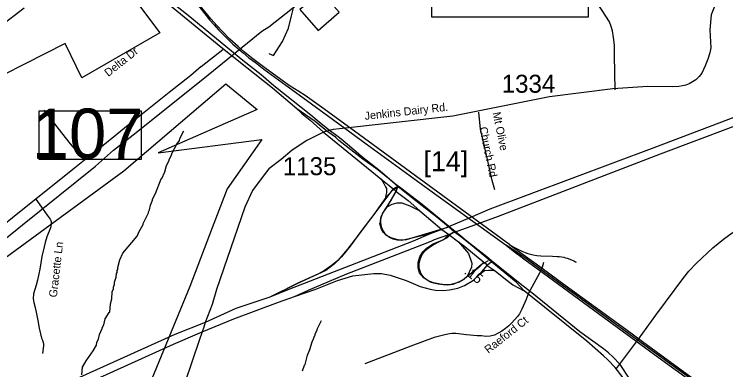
# Model space of a CAD drawing. Extents: x 1268485 to 1426702, y 514839 to 616766.
# Drawn here: x 1330964 to 1336797, y 561930 to 564846 of the extents above; entities that cross this region are included whole.
import ezdxf

# ---------------------------------------------------------------- set-up
doc = ezdxf.new("R2010")
doc.units = 0
for name, color, linetype in [('Old_Level_10', 7, 'Continuous'), ('Old_Level_11', 7, 'Continuous'), ('Old_Level_17', 7, 'Continuous'), ('Old_Level_27', 7, 'Continuous'), ('Old_Level_29', 7, 'Continuous'), ('Old_Level_3', 7, 'Continuous'), ('Old_Level_31', 7, 'Continuous'), ('Old_Level_32', 7, 'Continuous'), ('Old_Level_35', 7, 'Continuous'), ('Old_Level_44', 7, 'Continuous'), ('Old_Level_47', 7, 'Continuous'), ('Old_Level_48', 7, 'Continuous'), ('Old_Level_49', 7, 'Continuous'), ('Old_Level_5', 7, 'Continuous'), ('Old_Level_50', 7, 'Continuous'), ('Old_Level_56', 7, 'Continuous'), ('Old_Level_62', 7, 'Continuous'), ('Old_Level_8', 7, 'Continuous')]:
    doc.layers.add(name, color=color, linetype=linetype)

msp = doc.modelspace()

# ---------------------------------------------------------------- linework, layer by layer
at = {"layer": 'Old_Level_10'}
msp.add_line((1335027.295, 564050.236), (1335027.295, 564050.236), dxfattribs=at)
at = {"layer": 'Old_Level_27'}
for p, q in [((1334698.731, 563175.073), (1334523.371, 563101.652)), ((1334470.585, 563081.058), (1334373.94, 563045.092)), ((1334523.371, 563101.652), (1334470.585, 563081.058)), ((1334573.474, 563059.568), (1334769.412, 563129.408)), ((1334526.95, 563038.974), (1334573.474, 563059.568))]:
    msp.add_line(p, q, dxfattribs=at)
for points in [[(1334769.412, 563129.408), (1334933.412, 563188.45), (1336263.367, 563699.745), (1337134.743, 564029.274), (1337960.892, 564348.903), (1338182.797, 564433.622), (1338485.049, 564544.491)], [(1338187.855, 564507.049), (1337967.754, 564419.857), (1337584.907, 564277.131), (1337116.162, 564095.09), (1336208.234, 563749.954), (1334861.826, 563246.329), (1334698.731, 563175.073)], [(1334373.94, 563045.092), (1334234.177, 562985.607), (1333206.034, 562585.284), (1333060.497, 562525.811)], [(1333262.26, 562530.622), (1333406.843, 562594.931), (1333689.583, 562715.51), (1334269.279, 562939.587), (1334382.905, 562983.46), (1334410.64, 562996.891), (1334526.95, 563038.974)], [(1332505.913, 562241.347), (1332763.236, 562346.584), (1333130.02, 562483.05), (1333262.26, 562530.622)], [(1333060.497, 562525.811), (1332780.575, 562432.252), (1332529.311, 562317.965)], [(1332529.311, 562317.965), (1332282.077, 562218.623), (1331498.337, 561867.398), (1330986.441, 561639.496), (1329637.812, 561021.725), (1328307.743, 560413.228), (1328067.75, 560307.678)], [(1328078.511, 560272.136), (1328383.077, 560412.151), (1329644.484, 560942.191), (1331147.679, 561630.728), (1332269.072, 562138.377), (1332505.913, 562241.347)]]:
    msp.add_lwpolyline(points, dxfattribs=at)
at = {"layer": 'Old_Level_29'}
for p, q in [((1333500.779, 563878.298), (1333969.745, 563494.464)), ((1334071.173, 563413.965), (1334096.44, 563392.842)), ((1334290.358, 563233.972), (1334470.585, 563081.058)), ((1334470.585, 563081.058), (1334526.95, 563038.974)), ((1334526.95, 563038.974), (1334606.247, 562979.728)), ((1334841.614, 562786.195), (1334906.184, 562741.064))]:
    msp.add_line(p, q, dxfattribs=at)
for points in [[(1333280.142, 564070.548), (1333081.841, 564240.403), (1332871.606, 564405.234), (1332657.034, 564576.571), (1332388.279, 564797.792), (1332236.562, 564920.547), (1332113.02, 565020.313), (1332060.956, 565071.488), (1332016.816, 565111.062)], [(1333527.228, 563887.121), (1333432.206, 563966.532), (1333280.142, 564070.548)], [(1333280.142, 564070.548), (1333307.795, 564043.981), (1333321.686, 564032.07), (1333389.103, 563977.316), (1333500.779, 563878.298)], [(1334110.167, 563432.835), (1334045.031, 563487.889), (1333943.93, 563570.264), (1333821.112, 563657.714), (1333747.641, 563715.556), (1333626.169, 563810.652), (1333597.761, 563836.142), (1333527.228, 563887.121)], [(1333969.745, 563494.464), (1334038.87, 563440.276), (1334071.173, 563413.965)], [(1334523.371, 563101.652), (1334427.639, 563182.236), (1334309.54, 563273.566), (1334139.868, 563407.305), (1334110.167, 563432.835)], [(1334096.44, 563392.842), (1334192.654, 563316.87), (1334290.358, 563233.972)], [(1334573.474, 563059.568), (1334547.528, 563080.162), (1334523.371, 563101.652)], [(1334878.883, 562813.21), (1334797.147, 562880.491), (1334704.099, 562956.599), (1334632.524, 563015.695), (1334573.474, 563059.568)], [(1334606.247, 562979.728), (1334657.576, 562941.377), (1334813.942, 562810.812)], [(1334813.942, 562810.812), (1334826.619, 562799.961), (1334841.614, 562786.195)], [(1335144.537, 562577.903), (1335079.769, 562647.851), (1334878.883, 562813.21)], [(1334906.184, 562741.064), (1334977.928, 562684.65), (1335050.697, 562626.185), (1335144.537, 562577.903)], [(1336714.644, 559927.283), (1336702.836, 560015.913), (1336695.612, 560121.464), (1336693.806, 560227.377), (1336682.352, 560562.834), (1336684.52, 560619.223), (1336664.909, 560746.821), (1336652.267, 560807.188), (1336623.371, 560883.098), (1336605.31, 560924.668), (1336573.985, 561000.285), (1336456.949, 561173.792), (1336413.602, 561230.181), (1336376.758, 561275.727), (1336288.202, 561394.946), (1336233.713, 561488.923), (1336040.82, 561753.519), (1335890.14, 561947.827), (1335831.587, 562011.236), (1335794.229, 562044.004), (1335657.201, 562164.51), (1335144.537, 562577.903)]]:
    msp.add_lwpolyline(points, dxfattribs=at)
at = {"layer": 'Old_Level_3'}
for p, q in [((1333463.358, 563960.853), (1333394.461, 564016.627)), ((1333533.896, 563903.438), (1333463.358, 563960.853)), ((1333630.681, 563831.26), (1333533.896, 563903.438)), ((1333660.208, 563808.294), (1333630.681, 563831.26)), ((1333768.476, 563718.071), (1333660.208, 563808.294)), ((1334082.615, 563457.245), (1333964.505, 563558.13)), ((1334133.468, 563417.875), (1334082.615, 563457.245)), ((1334307.352, 563284.181), (1334133.468, 563417.875)), ((1334464.012, 563156.228), (1334307.352, 563284.181)), ((1334524.708, 563107.836), (1334464.012, 563156.228)), ((1334544.393, 563090.612), (1334524.708, 563107.836)), ((1334564.898, 563074.207), (1334544.393, 563090.612)), ((1334625.593, 563024.995), (1334564.898, 563074.207)), ((1334678.087, 562981.524), (1334625.593, 563024.995)), ((1334838.027, 562856.032), (1334678.087, 562981.524)), ((1334877.397, 562823.224), (1334838.027, 562856.032)), ((1335111.157, 562633.755), (1334877.397, 562823.224)), ((1335207.121, 562559.937), (1335111.157, 562633.755)), ((1335600.821, 562240.876), (1335207.121, 562559.937))]:
    msp.add_line(p, q, dxfattribs=at)
for points in [[(1332389.705, 564835.195), (1332248.629, 564946.743), (1332161.687, 565018.101), (1332081.307, 565091.92), (1332027.173, 565155.076)], [(1332987.637, 564347.991), (1332838.359, 564466.921), (1332389.705, 564835.195)], [(1333394.461, 564016.627), (1333091.804, 564259.408), (1332987.637, 564347.991)], [(1333964.505, 563558.13), (1333811.126, 563679.521), (1333768.476, 563718.071)], [(1335931.365, 561973.488), (1335872.31, 562036.644), (1335835.401, 562069.452), (1335796.031, 562100.62), (1335600.821, 562240.876)], [(1336224.179, 561559.283), (1336010.105, 561853.737), (1335931.365, 561973.488)]]:
    msp.add_lwpolyline(points, dxfattribs=at)
at = {"layer": 'Old_Level_31'}
for p, q in [((1336265.606, 563699.486), (1336265.606, 563699.486)), ((1334874.297, 563247.893), (1334874.297, 563247.893)), ((1334711.995, 563149.412), (1334711.995, 563149.412)), ((1334485.866, 563067.876), (1334485.866, 563067.876)), ((1333556.365, 562669.685), (1333556.365, 562669.685)), ((1332517.454, 562279.705), (1332517.454, 562279.705))]:
    msp.add_line(p, q, dxfattribs=at)
for points in [[(1334388.8, 565265.159), (1335670.028, 565265.159), (1335670.028, 564821.844), (1334388.8, 564821.844), (1334388.8, 565265.159)], [(1331168.341, 564053.077), (1332003.904, 564053.077), (1332003.904, 563653.083), (1331168.341, 563653.083), (1331168.341, 564053.077)]]:
    msp.add_lwpolyline(points, dxfattribs=at)
at = {"layer": 'Old_Level_32'}
for points in [[(1336710.059, 564923.379), (1336677.549, 564839.474), (1336666.712, 564716.572), (1336674.328, 564570.125), (1336665.481, 564528.283), (1336650.232, 564476.564), (1336629.142, 564422.963), (1336599.731, 564363.526), (1336579.125, 564333.926), (1336552.563, 564306.647), (1336497.714, 564275.736), (1336469.469, 564264.298), (1336441.31, 564257.062), (1336413.227, 564253.626), (1336361.146, 564250.872), (1336157.092, 564253.18), (1335870.556, 564233.537), (1335352.14, 564168.916), (1334559.153, 564009.638), (1333630.074, 563906.668), (1333577.913, 563899.914), (1333527.228, 563887.121)], [(1333500.779, 563878.298), (1333363.633, 563809.672), (1333243.141, 563731.242), (1333152.036, 563653.793), (1333051.345, 563578.569), (1333012.153, 563527.1), (1332918.526, 563400.14), (1332855.54, 563263.341), (1332622.356, 562587.323), (1332587.678, 562463.7), (1332529.311, 562317.965)], [(1333527.228, 563887.121), (1333516.646, 563883.039), (1333500.779, 563878.298)], [(1332529.311, 562317.965), (1332517.238, 562279.567), (1332505.913, 562241.347)], [(1332505.913, 562241.347), (1332479.309, 562168.74), (1332365.521, 561831.705), (1332313.504, 561647.354), (1332250.65, 561367.575), (1332116.861, 560646.046), (1332085.315, 560523.29), (1332029.232, 560215.521), (1331974.157, 559858.521), (1331917.551, 559577.396), (1331912.716, 559489.759), (1331885.248, 559375.515), (1331849.166, 559215.069), (1331767.35, 558775.642)]]:
    msp.add_lwpolyline(points, dxfattribs=at)
at = {"layer": 'Old_Level_35'}
msp.add_line((1332497.541, 564415.652), (1332673.475, 564556.112), dxfattribs=at)
for points in [[(1333238.394, 564832.061), (1333279.302, 564999.998), (1333343.483, 565255.698), (1333380.29, 565398.62)], [(1335891.768, 564225.671), (1335884.898, 564506.9), (1335883.873, 564592.304), (1335877.619, 564653.768), (1335867.469, 564710.516), (1335857.524, 564746.041), (1335843.17, 564782.438), (1335784.013, 564875.122), (1335737.363, 564948.582), (1335705.58, 565000.05), (1335698.916, 565016.197), (1335693.482, 565039.42), (1335673.387, 565159.016)], [(1333050.361, 564524.893), (1333088.706, 564506.079), (1333164.267, 564622.292), (1333211.532, 564730.867), (1333238.394, 564832.061)], [(1332497.541, 564415.652), (1332410.906, 564344.242), (1332235.587, 564204.499), (1332029.714, 564039.176), (1331898.481, 563934.958), (1331807.13, 563862.421), (1331679.485, 563759.331), (1331656.212, 563740.825), (1331540.87, 563649.115)], [(1331540.87, 563649.115), (1331426.656, 563782.963), (1331355.605, 563872.058), (1331209.506, 564058.246)], [(1334903.109, 563404.898), (1334880.963, 563483.177), (1334842.721, 563653.268), (1334787.46, 563901.739), (1334771.978, 564041.892)], [(1331540.87, 563649.115), (1331443.265, 563571.145), (1331141.839, 563330.003)], [(1334108.635, 563425.25), (1334058.397, 563398.439), (1334011.543, 563342.357), (1333917.526, 563211.381), (1333793.47, 563045.954), (1333696.89, 562918.259), (1333615.997, 562825.934), (1333561.966, 562780.925), (1333506.909, 562743.759), (1333459.542, 562716.795), (1333289.862, 562641.233), (1333110.339, 562550.703)], [(1334515.663, 563097.115), (1334177.122, 562994.999), (1334139.393, 562992.026), (1334104.636, 562993.769), (1334071.623, 563000.946), (1334040.968, 563013.556), (1334011.645, 563036.932), (1333990.627, 563065.127), (1333977.504, 563093.321), (1333971.455, 563119.671), (1333967.867, 563152.633), (1333972.788, 563184.98), (1333984.168, 563209.023), (1334004.468, 563243.727), (1334051.015, 563315.24), (1334108.635, 563425.25)], [(1331141.839, 563330.003), (1330980.77, 563201.692), (1330709.384, 562981.312)], [(1331141.839, 563330.003), (1331233.497, 563198.513), (1331258.513, 563164.629), (1331265.383, 563154.94), (1331268.356, 563145.149), (1331267.638, 563123.669), (1331261.794, 563092.604), (1331232.472, 563019.042), (1331217.708, 562973.213), (1331209.301, 562939.174), (1331190.334, 562858.178), (1331174.545, 562755.806), (1331167.163, 562715.872), (1331153.732, 562663.379), (1331142.966, 562623.086), (1331132.714, 562588.637), (1331123.487, 562551.626), (1331120.411, 562512.101), (1331126.05, 562481.805), (1331136.405, 562439.615), (1331147.17, 562387.122), (1331157.833, 562334.629), (1331167.47, 562271.935), (1331187.873, 562189.914)], [(1336224.772, 562376.921), (1336302.897, 562484.368), (1336453.918, 562687.523), (1336495.646, 562737.505), (1336556.034, 562803.122), (1336690.548, 562930.459), (1336778.926, 563001.048), (1336850.796, 563053.131), (1336930.049, 563105.266), (1337002.842, 563148.993), (1337125.771, 563217.737)], [(1334850.001, 562822.55), (1334794.637, 562792.305), (1334697.544, 562709.618), (1334644.128, 562666.455), (1334610.602, 562647.231), (1334576.974, 562636.415), (1334545.703, 562629.545), (1334513.51, 562625.7), (1334483.47, 562625.085), (1334439.794, 562630.416), (1334404.422, 562638.875), (1334376.74, 562647.231), (1334349.263, 562664.353), (1334327.63, 562681.424), (1334313.892, 562698.186), (1334300.974, 562717.358), (1334291.644, 562738.991), (1334284.364, 562764.265), (1334283.237, 562792.305), (1334286.21, 562814.502), (1334291.029, 562833.675), (1334298.923, 562855.871), (1334310.919, 562877.453), (1334333.577, 562906.878), (1334357.671, 562926.614), (1334397.758, 562954.194), (1334449.329, 562981.21), (1334516.483, 563014.171), (1334558.519, 563059.385)], [(1335302.858, 562810.452), (1335295.579, 562779.182), (1335282.66, 562750.577), (1335269.537, 562721.87), (1335223.298, 562637.491), (1335176.854, 562553.112)], [(1335176.854, 562553.112), (1335161.27, 562507.334), (1335124.873, 562427.569), (1335107.033, 562389.634), (1335090.424, 562365.643), (1335042.339, 562314.995), (1335017.733, 562290.184), (1334991.384, 562267.116), (1334962.779, 562246.816), (1334932.226, 562229.54), (1334900.751, 562214.622), (1334865.379, 562205.241), (1334831.033, 562203.14), (1334795.662, 562206.676), (1334760.598, 562207.958), (1334672.836, 562217.493), (1334585.176, 562227.131), (1334550.727, 562226.054), (1334519.457, 562221.85), (1334483.162, 562214.622), (1334405.96, 562193.758), (1334311.124, 562159.053), (1334216.082, 562124.4), (1333839.401, 561977.12)], [(1335901.918, 561939.648), (1336082.774, 562181.712), (1336224.772, 562376.921)], [(1331187.873, 562189.914), (1331196.075, 562172.792), (1331202.124, 562152.235), (1331203.252, 562139.112), (1331204.277, 562127.321), (1331195.46, 562062.525)]]:
    msp.add_lwpolyline(points, dxfattribs=at)
at = {"layer": 'Old_Level_44'}
for points in [[(1332225.231, 565231.759), (1332450.276, 564943.917), (1332485.853, 564899.574), (1332537.628, 564834.368), (1332565.618, 564799.817), (1332603.142, 564757.627), (1332638.719, 564717.949), (1332714.486, 564640.799), (1332756.419, 564601.121), (1332807.272, 564556.368), (1332840.798, 564528.686), (1332888.78, 564489.368), (1332941.273, 564449.023), (1333011.093, 564396.274), (1333191.232, 564264.476), (1333300.422, 564183.328), (1333673.924, 563910.557), (1333849.551, 563782.296), (1334390.786, 563388.494), (1334724.714, 563147.25), (1334958.166, 562979.107), (1334997.023, 562950.708)], [(1335028.293, 562955.066), (1334365.668, 563438.732), (1333794.598, 563856.525), (1333602.464, 563996.628), (1333501.27, 564070.497), (1333349.532, 564180.047), (1333297.551, 564212.445), (1333227.218, 564256.121), (1333168.676, 564296.516), (1333029.958, 564397.709), (1332909.49, 564488.701), (1332851.973, 564535.607), (1332798.865, 564580.359), (1332732.223, 564641.516), (1332667.836, 564705.954), (1332626.723, 564749.271), (1332575.46, 564808.941), (1332489.646, 564915.209), (1332349.903, 565093.861)], [(1335028.293, 562955.066), (1335067.971, 562924.513), (1335291.478, 562762.88), (1335481.458, 562623.701), (1335978.095, 562261.63), (1336114.044, 562161.104), (1336409.832, 561945.235), (1336882.374, 561601.107), (1337315.342, 561284.044), (1337613.282, 561066.177), (1337832.893, 560903.878), (1338005.752, 560756.395)], [(1335028.293, 562955.066), (1335060.999, 562935.124), (1335080.479, 562924.871), (1335103.035, 562912.927), (1335126.718, 562902.06), (1335152.657, 562891.807), (1335175.418, 562883.502), (1335197.256, 562877.556), (1335217.761, 562872.942), (1335248.109, 562867.303), (1335282.455, 562863.356), (1335378.112, 562860.382), (1335414.406, 562858.383), (1335432.246, 562857.358), (1335451.111, 562855.051), (1335468.643, 562852.129), (1335482.484, 562848.797), (1335497.76, 562844.491), (1335519.906, 562837.263), (1335537.745, 562829.317), (1335551.996, 562822.397), (1335564.915, 562815.066), (1335571.476, 562810.811)], [(1334997.023, 562950.708), (1335054.95, 562906.006), (1335090.732, 562878.581), (1335107.033, 562866.688), (1335141.38, 562840.852), (1335302.961, 562720.896), (1335753.665, 562391.275), (1336213.084, 562056.015), (1336750.116, 561662.571), (1337331.233, 561239.753)], [(1337002.33, 561495.915), (1336777.49, 561660.264), (1336582.486, 561802.416), (1336044.634, 562195.501), (1335532.619, 562568.696), (1335527.493, 562572.438), (1335273.843, 562757.549), (1335168.754, 562833.931), (1335107.649, 562876.581), (1334997.023, 562950.708)]]:
    msp.add_lwpolyline(points, dxfattribs=at)
at = {"layer": 'Old_Level_47'}
for p, q in [((1334110.167, 563432.835), (1334071.173, 563413.965)), ((1334096.44, 563392.842), (1334110.167, 563432.835)), ((1334071.173, 563413.965), (1334008.211, 563330.734)), ((1334021.768, 563266.729), (1334096.44, 563392.842)), ((1334783.431, 562717.111), (1334841.614, 562786.195))]:
    msp.add_line(p, q, dxfattribs=at)
for points in [[(1333969.745, 563494.464), (1333983.723, 563476.628), (1333995.266, 563458.074), (1334007.859, 563430.068), (1334015.205, 563416.065), (1334016.954, 563399.962), (1334016.254, 563383.159), (1334011.356, 563361.454), (1334008.908, 563341.85), (1334008.211, 563330.734)], [(1334008.211, 563330.734), (1333927.826, 563223.75), (1333797.216, 563053.131), (1333718.499, 562943.806), (1333648.311, 562854.845), (1333590.458, 562798.479), (1333519.296, 562744.449), (1333281.538, 562635.124), (1333060.497, 562525.811)], [(1334373.94, 563045.092), (1334258.274, 563017.761), (1334190.546, 563000.473), (1334138.27, 562991.165), (1334097.345, 562999.362), (1334053.195, 563011.549), (1334016.657, 563031.353), (1333992.297, 563054.205), (1333974.028, 563083.15), (1333961.849, 563127.329), (1333968.982, 563152.119), (1333971.666, 563179.876), (1333986.876, 563214.796), (1334021.768, 563266.729)], [(1334021.768, 563266.729), (1334061.135, 563289.113), (1334104.08, 563299.858), (1334142.552, 563298.068), (1334206.97, 563273.892), (1334290.358, 563233.972)], [(1334677.628, 562695.933), (1334648.931, 562671.316), (1334612.057, 562650.992), (1334560.295, 562629.664), (1334516.717, 562623.108), (1334454.814, 562630.694), (1334400.006, 562641.357), (1334357.379, 562658.115), (1334322.362, 562684.013), (1334287.346, 562725.146), (1334275.167, 562766.278), (1334275.167, 562810.457), (1334288.868, 562856.16), (1334313.228, 562897.293), (1334343.676, 562927.761), (1334398.484, 562962.799), (1334486.689, 562996.891), (1334526.95, 563038.974)], [(1334606.247, 562979.728), (1334687.1, 562883.177), (1334715.095, 562804.9), (1334713.573, 562771.386), (1334677.628, 562695.933)], [(1334813.942, 562810.812), (1334771.92, 562769.784), (1334677.628, 562695.933)], [(1334878.883, 562813.21), (1334863.108, 562804.895), (1334841.614, 562786.195)], [(1334783.431, 562717.111), (1334820.091, 562743.115), (1334851.863, 562747.218), (1334882.61, 562746.193), (1334906.184, 562741.064)], [(1333262.26, 562530.622), (1333435.76, 562591.716), (1333615.685, 562660.848), (1333740.99, 562701.04), (1333912.882, 562718.726), (1333975.857, 562720.575), (1334045.889, 562705.341), (1334176.819, 562662.685), (1334292.524, 562613.936), (1334374.736, 562589.561), (1334417.364, 562583.468), (1334479.784, 562580.421), (1334531.547, 562584.991), (1334600.057, 562600.225), (1334656.105, 562620.031), (1334728.874, 562664.136), (1334783.431, 562717.111)]]:
    msp.add_lwpolyline(points, dxfattribs=at)
at = {"layer": 'Old_Level_48'}
for points in [[(1331976.035, 564937.115), (1332157.54, 564692.362), (1331517.912, 564323.166), (1331382.607, 564606.216), (1328860.998, 563326.336)], [(1330890.585, 562846.381), (1331862.328, 563560.16), (1332698.764, 564273.94)], [(1332698.764, 564273.94), (1332957.075, 564064.729), (1332145.24, 563707.839), (1332993.977, 563818.598), (1332711.065, 563412.483), (1332588.059, 563092.512), (1332403.551, 562612.557), (1332092.908, 561854.592), (1331837.177, 561715.94), (1331867.591, 561812.241), (1331401.242, 561587.537), (1331357.311, 561491.236), (1330982.204, 561311.916), (1330958.548, 561392.204)]]:
    msp.add_lwpolyline(points, dxfattribs=at)
at = {"layer": 'Old_Level_49'}
for points in [[(1331976.035, 564937.115), (1332157.54, 564692.362), (1331517.912, 564323.166), (1331382.607, 564606.216), (1328860.998, 563326.336)], [(1330890.585, 562846.381), (1331862.328, 563560.16), (1332698.764, 564273.94)], [(1332698.764, 564273.94), (1332957.075, 564064.729), (1332145.24, 563707.839), (1332993.977, 563818.598), (1332711.065, 563412.483), (1332588.059, 563092.512), (1332403.551, 562612.557), (1332092.908, 561854.592), (1331837.177, 561715.94), (1331867.591, 561812.241), (1331401.242, 561587.537), (1331357.311, 561491.236), (1330982.204, 561311.916), (1330958.548, 561392.204)]]:
    msp.add_lwpolyline(points, dxfattribs=at)
at = {"layer": 'Old_Level_50'}
for p, q in [((1334711.995, 563149.413), (1334711.995, 563149.413)), ((1334485.866, 563067.875), (1334485.866, 563067.875)), ((1332517.453, 562279.704), (1332517.453, 562279.704))]:
    msp.add_line(p, q, dxfattribs=at)
at = {"layer": 'Old_Level_56'}
for points in [[(1328878.307, 561402.073), (1329245.087, 561700.037), (1329367.107, 561787.424), (1329619.832, 561996.04), (1329982.33, 562280.084), (1330334.71, 562558.528), (1330680.889, 562837.098), (1331031.309, 563117.582), (1331630.329, 563600.564), (1331779.197, 563729.431), (1331940.062, 563857.856), (1332100.891, 563984.481), (1332555.244, 564348.515), (1332993.48, 564707.071), (1333052.21, 564741.906), (1333581.778, 565164.454)], [(1333537.385, 564967.251), (1333480.793, 565028.62), (1333305.401, 564884.28), (1333455.825, 564712.969), (1333627.134, 564863.194), (1333537.385, 564967.251)], [(1322368.342, 558497.453), (1323149.329, 559033.415), (1323523.505, 559291.019), (1323928.165, 559571.821), (1324422.352, 559906.449), (1324758.082, 560142.815), (1325099.527, 560374.864), (1325632.404, 560742.731), (1325996.213, 560982.333), (1326370.148, 561227.936), (1326872.337, 561562.403), (1327242.146, 561801.884), (1327422.73, 561915.709), (1327595.677, 562037.891), (1328590.541, 562842.061), (1329121.594, 563267.69), (1329492.617, 563577.574), (1329745.583, 563798.191), (1330410.38, 564357.886), (1330893.904, 564779.361), (1330963.079, 564835.996), (1331046.572, 564898.146)]]:
    msp.add_lwpolyline(points, dxfattribs=at)
at = {"layer": 'Old_Level_62'}
for points in [[(1331812.872, 562767.596), (1331830.404, 562831.162), (1331855.728, 562886.526), (1331972.71, 563026.014), (1331987.986, 563063.231), (1332021.41, 563122.388), (1332021.615, 563130.385), (1332063.65, 563217.327), (1332063.855, 563225.324), (1332072.263, 563241.113), (1332081.182, 563280.893), (1332098.099, 563320.468), (1332098.304, 563328.465), (1332123.423, 563375.832), (1332169.252, 563495.019), (1332174.378, 563498.556), (1332199.702, 563553.92), (1332213.031, 563605.593), (1332233.946, 563645.066), (1332234.151, 563653.063), (1332250.863, 563684.641), (1332259.475, 563708.427), (1332297.205, 563779.477), (1332317.915, 563810.953), (1332322.324, 563826.844), (1332353.799, 563890.051)], [(1331519.647, 561886.949), (1331525.184, 561950.771), (1331554.403, 562001.676), (1331612.433, 562084.619), (1331637.552, 562131.986), (1331642.166, 562155.875), (1331654.776, 562179.559), (1331663.696, 562219.339), (1331684.817, 562266.808), (1331685.022, 562274.805), (1331697.632, 562298.489), (1331710.756, 562346.163), (1331742.539, 562398.452), (1331748.075, 562401.22), (1331753.714, 562469.092), (1331764.274, 562511.23), (1331768.068, 562568.696), (1331776.68, 562592.482), (1331776.988, 562608.476), (1331785.6, 562632.262), (1331786.01, 562648.256), (1331798.928, 562687.934), (1331803.747, 562719.819), (1331807.95, 562727.714), (1331808.258, 562743.708), (1331812.462, 562751.602), (1331812.872, 562767.596)], [(1333328.514, 561921.911), (1333344.918, 561967.175), (1333349.737, 561973.379), (1333367.474, 562048.94), (1333388.697, 562096.41), (1333406.229, 562159.976), (1333418.737, 562183.66), (1333418.942, 562191.657), (1333431.553, 562215.34), (1333431.758, 562223.337), (1333448.47, 562254.915), (1333448.675, 562262.912), (1333482.406, 562334.065)]]:
    msp.add_lwpolyline(points, dxfattribs=at)

# ---------------------------------------------------------------- texts
at = {"layer": 'Old_Level_10'}
for s, height, rotation, p in [('Delta Dr', 65.6167, 38.5407083, (1331735.429, 564330.051)), ('Mt Olive ', 65.6167, 281.6614833, (1334885.507, 564036.973)), ('    Church Rd', 65.61666, 281.6614833, (1334756.983, 564010.447)), ('Gracette Ln', 65.61666, 83.3336472, (1331313.046, 562520.358)), ('Raeford Ct', 65.6167, 38.2586972, (1334851.542, 562059.592))]:
    msp.add_text(s, height=height, rotation=rotation, dxfattribs=at).set_placement(p)
at = {"layer": 'Old_Level_11'}
msp.add_text('Jenkins Dairy Rd.', height=65.61666, rotation=6.3242806, dxfattribs=at).set_placement((1333840.4, 563978.673))
at = {"layer": 'Old_Level_17'}
msp.add_text('.15', height=82.0208, rotation=321.9571778, dxfattribs=at).set_placement((1334646.616, 562722.626))
at = {"layer": 'Old_Level_31'}
msp.add_text('107', height=410.1042, dxfattribs=at).set_placement((1331108.395, 563661.768))
at = {"layer": 'Old_Level_5'}
msp.add_text('[14]', height=164.0417, dxfattribs=at).set_placement((1334319.783, 563557.789))
at = {"layer": 'Old_Level_8'}
for s, p in [('1334', (1334960.582, 564201.715)), ('1135', (1333166.299, 563525.575))]:
    msp.add_text(s, height=147.6375, dxfattribs=at).set_placement(p)

doc.saveas('drawing.dxf')
